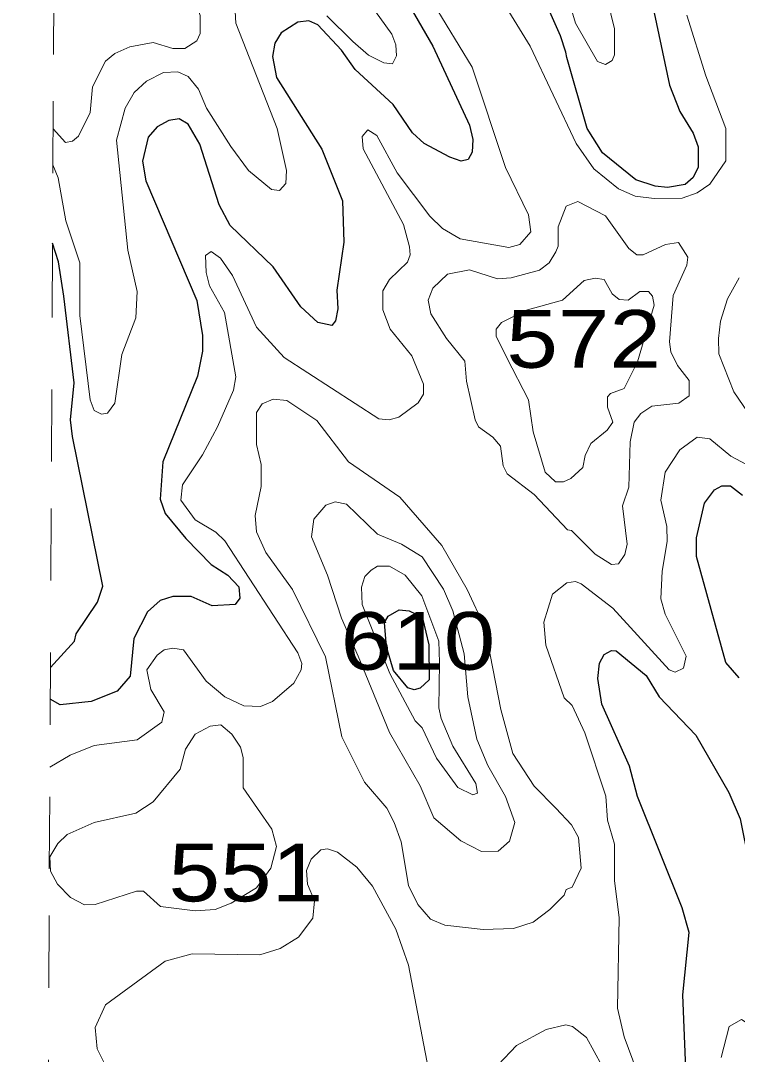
# Model space of a CAD drawing. Extents: x 577 to 602.9, y 7483.8 to 7511.6.
# Drawn here: x 577.089 to 578.082, y 7507.957 to 7509.39 of the extents above; entities that cross this region are included whole.
import ezdxf
from ezdxf.enums import TextEntityAlignment as Align

# ---------------------------------------------------------------- set-up
doc = ezdxf.new("R2010")
doc.units = 0
doc.header["$LTSCALE"] = 0.032
doc.linetypes.add('SHORT_DASHED', pattern=[2.7, 1.5, -1.2])
for name, color, linetype, lineweight in [('1', 7, 'Continuous', 25), ('2', 7, 'Continuous', 13), ('62', 7, 'SHORT_DASHED', 13)]:
    doc.layers.add(name, color=color, linetype=linetype, lineweight=lineweight)
doc.layers.add('61', color=7, linetype='Continuous')

msp = doc.modelspace()

# ---------------------------------------------------------------- linework, layer by layer
at = {"layer": '1'}
for points in [[(577.6117, 7509.4401), (577.6603, 7509.355), (577.7111, 7509.2453), (577.7159, 7509.2254), (577.7151, 7509.2079), (577.7096, 7509.1976), (577.7, 7509.1952), (577.6841, 7509.2008), (577.6483, 7509.2198), (577.6324, 7509.2349), (577.6054, 7509.2739), (577.5529, 7509.3224), (577.5338, 7509.3495), (577.5012, 7509.3844), (577.4885, 7509.39), (577.4734, 7509.3884), (577.4503, 7509.3733), (577.4416, 7509.359), (577.4384, 7509.3407), (577.444, 7509.3113), (577.5068, 7509.2119), (577.5354, 7509.1403), (577.537, 7509.0831), (577.5275, 7509.0163), (577.529, 7508.9908), (577.5257, 7508.974), (577.5203, 7508.9674), (577.5011, 7508.9716), (577.4774, 7508.9932), (577.4392, 7509.0489), (577.3796, 7509.1061), (577.3644, 7509.1348), (577.3374, 7509.219), (577.3215, 7509.2469), (577.3088, 7509.254), (577.2945, 7509.2516), (577.2786, 7509.2429), (577.2658, 7509.2286), (577.2579, 7509.1952), (577.2627, 7509.1682), (577.3334, 7509.002), (577.3414, 7508.9535), (577.3414, 7508.932), (577.3342, 7508.897), (577.2865, 7508.7785), (577.2825, 7508.7268), (577.2897, 7508.7069), (577.3183, 7508.672), (577.3533, 7508.6362), (577.3764, 7508.6211), (577.3915, 7508.6052), (577.3931, 7508.5893), (577.3867, 7508.5805), (577.3549, 7508.5789), (577.3255, 7508.5916), (577.3, 7508.5916), (577.2825, 7508.5861), (577.2651, 7508.5702), (577.246, 7508.5336), (577.2412, 7508.4811), (577.2229, 7508.4604), (577.1871, 7508.4461), (577.1442, 7508.4414), (577.1302, 7508.4494)], [(577.9672, 7509.4011), (577.9887, 7509.3009), (578.003, 7509.2644), (578.0213, 7509.2342), (578.0284, 7509.2151), (578.0284, 7509.1872), (578.0213, 7509.1729), (578.0102, 7509.1629), (577.9856, 7509.1587), (577.9688, 7509.1605), (577.9419, 7509.1695), (577.8956, 7509.2071), (577.8742, 7509.2405), (577.8463, 7509.3391), (577.8447, 7509.3466), (577.8376, 7509.3693), (577.8225, 7509.4027)], [(577.1304, 7508.4933), (577.1641, 7508.5296), (577.1664, 7508.54), (577.1959, 7508.5837), (577.203, 7508.606), (577.1613, 7508.8135), (577.1583, 7508.8368), (577.1635, 7508.8879), (577.1492, 7509.0082), (577.1415, 7509.0557), (577.1334, 7509.0817)], [(578.0849, 7508.4787), (578.0666, 7508.5002), (578.026, 7508.6473), (578.026, 7508.6728), (578.0372, 7508.7213), (578.0507, 7508.7396), (578.061, 7508.7451), (578.0729, 7508.7451), (578.0896, 7508.7324)], [(578.0062, 7508.1599), (577.9441, 7508.3141), (577.933, 7508.3563), (577.8948, 7508.4422), (577.8893, 7508.4779), (577.8916, 7508.4994), (577.898, 7508.5113), (577.9083, 7508.5169), (577.9147, 7508.5161), (577.9561, 7508.4819), (577.9743, 7508.4525), (578.0252, 7508.3992), (578.0706, 7508.3197), (578.0865, 7508.2831), (578.0984, 7508.2235), (578.1111, 7508.1805), (578.1238, 7508.0851), (578.127, 7507.942)], [(578.0157, 7507.8235), (578.0069, 7508.039), (578.0157, 7508.1257), (578.0062, 7508.1599)]]:
    msp.add_lwpolyline(points, dxfattribs=at)
msp.add_lwpolyline([(577.6347, 7508.4623), (577.6257, 7508.465), (577.6059, 7508.4892), (577.5962, 7508.5218), (577.5933, 7508.5556), (577.5985, 7508.5646), (577.6138, 7508.573), (577.6275, 7508.572), (577.6375, 7508.5672), (577.6465, 7508.5598), (577.6548, 7508.5246), (577.6554, 7508.4761), (577.643, 7508.4643)], close=True, dxfattribs=at)
at = {"layer": '2'}
for points in [[(577.3493, 7509.5292), (577.3247, 7509.5133), (577.3159, 7509.4997), (577.3159, 7509.483), (577.3255, 7509.4337), (577.3382, 7509.3972), (577.3382, 7509.3725), (577.3334, 7509.3622), (577.3167, 7509.3518), (577.3, 7509.3518), (577.273, 7509.3598), (577.2404, 7509.3542), (577.2197, 7509.3447), (577.207, 7509.3343), (577.1887, 7509.2986), (577.1855, 7509.2628), (577.1696, 7509.2302), (577.1609, 7509.223), (577.1513, 7509.2214), (577.1342, 7509.2404)], [(577.3851, 7509.4274), (577.3875, 7509.3868), (577.4448, 7509.2405), (577.4575, 7509.1825), (577.4567, 7509.1642), (577.4479, 7509.1546), (577.4368, 7509.1562), (577.405, 7509.1825), (577.3804, 7509.2159), (577.347, 7509.2691), (577.3358, 7509.2954), (577.3215, 7509.3129), (577.3072, 7509.3192), (577.2873, 7509.3184), (577.2635, 7509.3065), (577.2468, 7509.2906), (577.234, 7509.2691), (577.2221, 7509.2246), (577.238, 7509.0719), (577.2507, 7509.0147), (577.2491, 7508.9781), (577.2293, 7508.9272), (577.2197, 7508.8596), (577.2094, 7508.8461), (577.2014, 7508.8445), (577.1911, 7508.8498), (577.1856, 7508.8642), (577.1712, 7508.9813), (577.1712, 7509.0544), (577.1521, 7509.1125), (577.1414, 7509.1722), (577.1339, 7509.1902)], [(577.1297, 7508.355), (577.1577, 7508.3714), (577.1911, 7508.3849), (577.2507, 7508.3929), (577.2849, 7508.4175), (577.2881, 7508.4318), (577.2698, 7508.4628), (577.2643, 7508.4899), (577.2786, 7508.5105), (577.2881, 7508.5177), (577.3, 7508.5201), (577.3151, 7508.5177), (577.3462, 7508.474), (577.3724, 7508.4525), (577.3986, 7508.4398), (577.4217, 7508.439), (577.4384, 7508.4461), (577.4678, 7508.4716), (577.4782, 7508.4899), (577.479, 7508.4986), (577.4734, 7508.5137), (577.3724, 7508.6688), (577.3597, 7508.6807), (577.331, 7508.6982), (577.3112, 7508.7252), (577.3136, 7508.7467), (577.3414, 7508.7881), (577.3621, 7508.827), (577.3843, 7508.8779), (577.3875, 7508.8962), (577.3716, 7508.9853), (577.3509, 7509.0226), (577.3462, 7509.0409), (577.3454, 7509.0648), (577.3533, 7509.0703), (577.366, 7509.0608), (577.3827, 7509.0369), (577.4161, 7508.9654), (577.4543, 7508.9232), (577.5855, 7508.8382), (577.5998, 7508.8366), (577.6133, 7508.8405), (577.6404, 7508.8604), (577.6475, 7508.8723), (577.6475, 7508.8859), (577.6316, 7508.9256), (577.6014, 7508.9622), (577.5911, 7508.9892), (577.5911, 7509.0155), (577.6006, 7509.0314), (577.6253, 7509.0552), (577.6292, 7509.0656), (577.6284, 7509.0767), (577.6197, 7509.1077), (577.564, 7509.2127), (577.5624, 7509.2294), (577.5704, 7509.2389), (577.5831, 7509.231), (577.611, 7509.1793), (577.6563, 7509.1189), (577.6738, 7509.1022), (577.6984, 7509.0878), (577.766, 7509.0759), (577.7811, 7509.0799), (577.7962, 7509.0974), (577.793, 7509.1212), (577.7612, 7509.1864), (577.7151, 7509.3256), (577.661, 7509.4147)], [(577.5728, 7509.4147), (577.6038, 7509.3717), (577.6094, 7509.3566), (577.6102, 7509.3415), (577.6046, 7509.3304), (577.5927, 7509.332), (577.5712, 7509.3423), (577.5497, 7509.3615), (577.5136, 7509.3968)], [(577.762, 7509.4091), (577.7954, 7509.355), (577.859, 7509.2198), (577.8837, 7509.1849), (577.9179, 7509.157), (577.9409, 7509.1467), (577.9672, 7509.1435), (578.0062, 7509.1443), (578.0268, 7509.1515), (578.0443, 7509.1634), (578.0666, 7509.196), (578.0666, 7509.2405), (578.0388, 7509.3137), (578.0125, 7509.398)], [(577.902, 7509.421), (577.9123, 7509.3789), (577.9123, 7509.3431), (577.9091, 7509.3351), (577.8996, 7509.3296), (577.8885, 7509.3335), (577.8583, 7509.3868), (577.8517, 7509.4087)], [(578.0849, 7509.0338), (578.069, 7509.0043), (578.0594, 7508.9733), (578.0563, 7508.9495), (578.057, 7508.928), (578.0777, 7508.8755), (578.1302, 7508.7984)], [(578.0952, 7508.7745), (578.0737, 7508.7865), (578.0443, 7508.8103), (578.0268, 7508.8127), (578.003, 7508.7952), (577.9823, 7508.7642), (577.9767, 7508.7252), (577.9847, 7508.6887), (577.9855, 7508.668), (577.9783, 7508.6266), (577.9767, 7508.5885), (577.9823, 7508.567), (578.0117, 7508.509), (578.0077, 7508.4923), (577.9966, 7508.4867), (577.9879, 7508.4899), (577.9099, 7508.5757), (577.8662, 7508.6091), (577.8583, 7508.6123), (577.8463, 7508.6107), (577.8264, 7508.5948), (577.8145, 7508.5559), (577.8169, 7508.5241), (577.8423, 7508.4509), (577.8535, 7508.4406), (577.871, 7508.4024), (577.9004, 7508.3149), (577.9028, 7508.2815), (577.9123, 7508.2481), (577.9123, 7508.1972), (577.9187, 7508.1464), (577.9163, 7508.0207), (577.9258, 7507.981), (577.9736, 7507.8513)], [(577.6563, 7507.9261), (577.6269, 7508.0804), (577.6094, 7508.1304), (577.5768, 7508.1901), (577.5553, 7508.2163), (577.5283, 7508.237), (577.5147, 7508.2418), (577.5052, 7508.2402), (577.4917, 7508.2275), (577.4853, 7508.2116), (577.4869, 7508.1925), (577.4964, 7508.1694), (577.4941, 7508.1456), (577.4742, 7508.1193), (577.4487, 7508.1034), (577.4209, 7508.0947), (577.3271, 7508.0963), (577.2897, 7508.0859), (577.207, 7508.0255), (577.1927, 7507.9937), (577.1951, 7507.9643), (577.207, 7507.9412)], [(578.0602, 7507.9523), (578.0714, 7507.9953), (578.0881, 7508.0048), (578.096, 7508), (578.1016, 7507.9913), (578.1191, 7507.7686)], [(577.7509, 7507.942), (577.7763, 7507.969), (577.8177, 7507.9913), (577.8447, 7507.9977), (577.8543, 7507.9953), (577.8734, 7507.9802), (577.8948, 7507.9412)]]:
    msp.add_lwpolyline(points, dxfattribs=at)
for points in [[(577.7191, 7508.8366), (577.7239, 7508.827), (577.7437, 7508.8127), (577.7541, 7508.8), (577.7581, 7508.7729), (577.7636, 7508.7618), (577.801, 7508.7332), (577.8471, 7508.6839), (577.8527, 7508.6831), (577.8853, 7508.6505), (577.9083, 7508.6362), (577.9179, 7508.637), (577.9266, 7508.6497), (577.9298, 7508.664), (577.9235, 7508.7173), (577.9322, 7508.7435), (577.9338, 7508.8063), (577.9394, 7508.8334), (577.9489, 7508.8453), (577.964, 7508.8556), (578.0014, 7508.8596), (578.0157, 7508.87), (578.0157, 7508.8914), (577.9998, 7508.9121), (577.9903, 7508.9312), (577.9887, 7508.9447), (577.9934, 7509.0091), (578.0125, 7509.0513), (578.0141, 7509.0624), (578.0008, 7509.0824), (577.9831, 7509.0799), (577.9521, 7509.0656), (577.9433, 7509.0656), (577.9322, 7509.0743), (577.8996, 7509.1196), (577.8614, 7509.1395), (577.8455, 7509.1332), (577.8344, 7509.1045), (577.8344, 7509.0775), (577.8312, 7509.0696), (577.8217, 7509.0544), (577.8082, 7509.0441), (577.7692, 7509.0338), (577.7501, 7509.0322), (577.7111, 7509.0449), (577.6809, 7509.0385), (577.6603, 7509.0195), (577.6539, 7509.0028), (577.6579, 7508.9837), (577.6793, 7508.9495), (577.7049, 7508.9178), (577.7072, 7508.8903)], [(577.763, 7508.9228), (577.7485, 7508.9527), (577.7485, 7508.9622), (577.7557, 7508.9717), (577.7883, 7508.9884), (577.84, 7509.0028), (577.8702, 7509.0298), (577.8853, 7509.033), (577.898, 7509.0314), (577.9091, 7509.0115), (577.9187, 7509.0036), (577.9314, 7509.0028), (577.9473, 7509.0147), (577.9592, 7509.0147), (577.9648, 7509.0083), (577.9672, 7508.9956), (577.9441, 7508.9169), (577.9258, 7508.8803), (577.9068, 7508.8731), (577.9028, 7508.8684), (577.9028, 7508.8541), (577.9099, 7508.8334), (577.902, 7508.8223), (577.8797, 7508.804), (577.8718, 7508.7873), (577.8686, 7508.7706), (577.8519, 7508.7555), (577.8416, 7508.7507), (577.8304, 7508.7507), (577.8161, 7508.7642), (577.7994, 7508.8199), (577.793, 7508.8644)], [(577.8312, 7508.2982), (577.801, 7508.3284), (577.7716, 7508.3738), (577.7549, 7508.435), (577.7326, 7508.5487), (577.708, 7508.6012), (577.673, 7508.6624), (577.6149, 7508.7292), (577.5434, 7508.7785), (577.4996, 7508.8358), (577.4583, 7508.8636), (577.4392, 7508.8652), (577.4241, 7508.8588), (577.4161, 7508.8469), (577.4161, 7508.8024), (577.4225, 7508.7745), (577.4225, 7508.7443), (577.4145, 7508.7038), (577.4161, 7508.6815), (577.4289, 7508.6529), (577.4662, 7508.6012), (577.5117, 7508.5078), (577.5346, 7508.3968), (577.5656, 7508.334), (577.5966, 7508.2982), (577.607, 7508.2783), (577.6165, 7508.2513), (577.6269, 7508.1909), (577.6396, 7508.1646), (577.6571, 7508.144), (577.677, 7508.136), (577.7302, 7508.1297), (577.7724, 7508.1312), (577.7994, 7508.14), (577.8225, 7508.1575), (577.8423, 7508.1774), (577.8455, 7508.1853), (577.8535, 7508.1885), (577.8662, 7508.2147), (577.8622, 7508.2573), (577.8527, 7508.2752)], [(577.5569, 7508.509), (577.5338, 7508.5614), (577.5147, 7508.6211), (577.4925, 7508.6743), (577.4957, 7508.699), (577.5124, 7508.7181), (577.5251, 7508.7229), (577.541, 7508.7197), (577.5839, 7508.6783), (577.6173, 7508.664), (577.6459, 7508.6465), (577.6754, 7508.602), (577.6881, 7508.5718), (577.704, 7508.5121), (577.7088, 7508.4525), (577.7215, 7508.3937), (577.7366, 7508.3571), (577.7612, 7508.3141), (577.774, 7508.2783), (577.7668, 7508.2521), (577.7509, 7508.2386), (577.7278, 7508.2378), (577.6992, 7508.2529), (577.6618, 7508.2847), (577.6428, 7508.3292), (577.6006, 7508.4032)], [(577.6698, 7508.5002), (577.669, 7508.5296), (577.6451, 7508.5924), (577.6221, 7508.6211), (577.6006, 7508.6338), (577.5839, 7508.6338), (577.5752, 7508.6282), (577.5664, 7508.6195), (577.5617, 7508.6044), (577.5624, 7508.5805), (577.601, 7508.4848), (577.6361, 7508.4193), (577.6458, 7508.4096), (577.6658, 7508.3674), (577.6952, 7508.3269), (577.7159, 7508.3165), (577.7223, 7508.3189), (577.7199, 7508.3324), (577.6881, 7508.3841), (577.6722, 7508.4223), (577.669, 7508.4374)], [(577.273, 7508.307), (577.3104, 7508.3523), (577.3175, 7508.3801), (577.331, 7508.4008), (577.3517, 7508.4119), (577.3668, 7508.4135), (577.3819, 7508.4008), (577.3939, 7508.3825), (577.3978, 7508.3682), (577.3978, 7508.3261), (577.4376, 7508.2688), (577.444, 7508.245), (577.436, 7508.2147), (577.4161, 7508.1877), (577.3811, 7508.1662), (577.3589, 7508.1575), (577.331, 7508.1559), (577.2833, 7508.1615), (577.2595, 7508.1829), (577.2499, 7508.1829), (577.1927, 7508.1646), (577.1776, 7508.1638), (577.1585, 7508.1742), (577.1402, 7508.1925), (577.1307, 7508.2108), (577.1299, 7508.2306), (577.141, 7508.2489), (577.1537, 7508.2617), (577.1911, 7508.2783), (577.2491, 7508.2911)]]:
    msp.add_lwpolyline(points, close=True, dxfattribs=at)
at = {"layer": '62'}
msp.add_lwpolyline([(577.0893, 7500.3066), (577.0922, 7500.8714), (577.095, 7501.4362), (577.0978, 7502.0011), (577.1007, 7502.5659), (577.1035, 7503.1307), (577.1064, 7503.6955), (577.1092, 7504.2603), (577.112, 7504.8251), (577.1149, 7505.3899), (577.1177, 7505.9547), (577.1205, 7506.5195), (577.1234, 7507.0843), (577.1262, 7507.6491), (577.129, 7508.2139), (577.1319, 7508.7787), (577.1347, 7509.3435), (577.1375, 7509.9083), (577.1404, 7510.4731), (577.1432, 7511.038), (577.146, 7511.6028)], dxfattribs=at)

# ---------------------------------------------------------------- texts
at = {"layer": '61', "width": 1.2}
for s, p in [('572', (577.8696, 7508.9089)), ('610', (577.6399, 7508.4901)), ('551', (577.4014, 7508.1688))]:
    msp.add_text(s, height=0.08, dxfattribs=at).set_placement(p, align=Align.CENTER)

doc.saveas('drawing.dxf')
